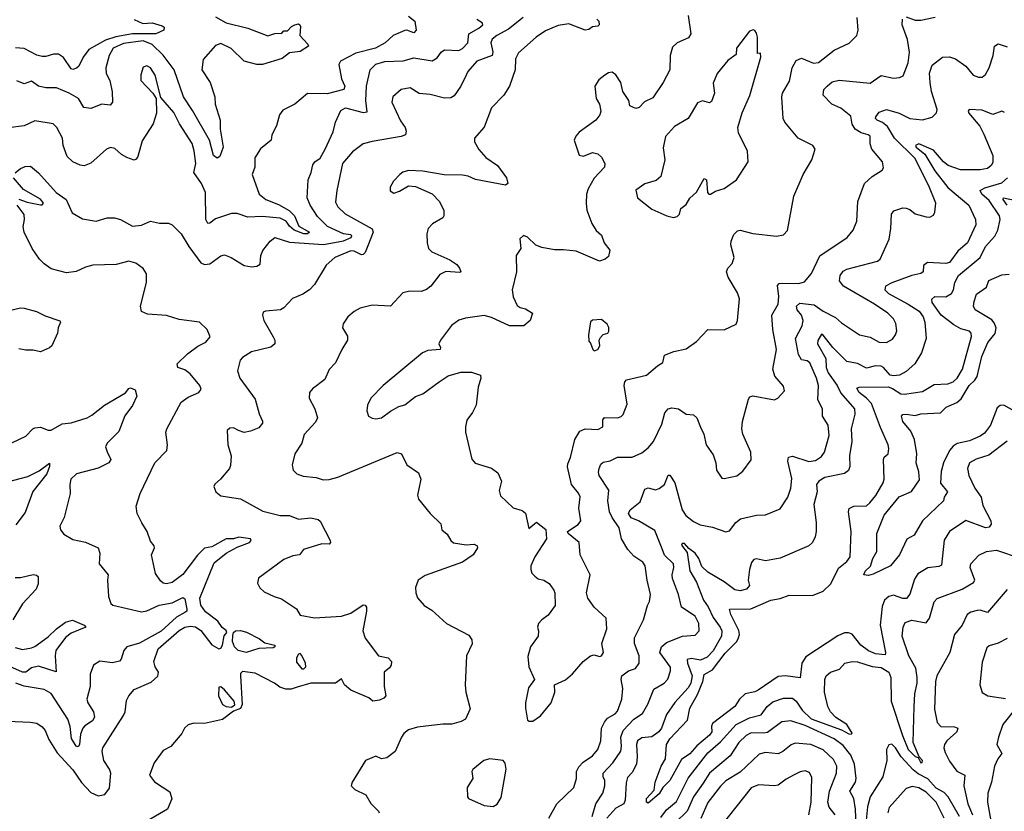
# Model space of a CAD drawing. Extents: x 1954678 to 2060275, y 904822 to 1016299.
# Tile 283 of 467: x 1997290 to 2002748, y 972294 to 976683. Entities that reach past the tile are written whole.
import ezdxf

# ---------------------------------------------------------------- set-up
doc = ezdxf.new("R2010")
doc.units = 0

msp = doc.modelspace()

# ---------------------------------------------------------------- linework, layer by layer
at = {"layer": '0CON20XD'}
for points in [[(1999445, 976703), (1999479.9, 976675), (1999488.1, 976625), (1999475, 976610), (1999435.8, 976625), (1999425, 976623.1), (1999360.9, 976595), (1999315.9, 976554.1), (1999262.5, 976525), (1999153.6, 976496.4), (1999068.1, 976451.9), (1999058.5, 976435), (1999073.8, 976355), (1999091.9, 976315), (1999086.2, 976295), (1998995, 976272.2), (1998885, 976272.7), (1998815, 976214), (1998749.5, 976180.5), (1998730, 976155), (1998714, 976095), (1998688.6, 976045), (1998684.2, 976015), (1998625, 975965.8), (1998593.9, 975916.1), (1998594.6, 975865.4), (1998578.5, 975825), (1998617.9, 975715), (1998655, 975685.9), (1998725, 975658.4), (1998784, 975624), (1998813.5, 975595), (1998837.9, 975537.9), (1998895.9, 975505), (1998885, 975496.2), (1998865, 975495.8), (1998811.2, 975515), (1998785, 975538.3), (1998766.5, 975566.5), (1998735, 975582.6), (1998635, 975591.5), (1998555, 975587), (1998495, 975608.3), (1998465, 975608.4), (1998375, 975578.4), (1998345, 975554.3), (1998333, 975553), (1998322.3, 975575), (1998319.7, 975725), (1998298.5, 975775), (1998255.9, 975835), (1998266, 975886), (1998258.1, 975955), (1998245.5, 975995.5), (1998175.5, 976105), (1998145, 976168.1), (1998071.7, 976251.7), (1998041.8, 976375), (1998015, 976415.8), (1997995, 976426.7), (1997975, 976420), (1997962.3, 976377.7), (1997961.2, 976345), (1998028.8, 976275), (1998047.5, 976245), (1998048.1, 976165), (1998029.4, 976105), (1997968.7, 976011.3), (1997945.7, 975924.3), (1997935, 975910), (1997925, 975903.3), (1997885, 975918), (1997854.5, 975934.5), (1997818.3, 975968.3), (1997793.6, 975973.6), (1997771.2, 975965), (1997685, 975888.1), (1997648.3, 975871.7), (1997625, 975875.7), (1997585, 975894.4), (1997553.4, 975923.4), (1997532.1, 975985), (1997528.2, 976025), (1997495.4, 976085.4), (1997475, 976105.6), (1997375, 976121.1), (1997315, 976094.5), (1997227.3, 976082.7)], [(1998375, 976697.7), (1998435, 976664.8), (1998555.4, 976635.4), (1998665, 976592.9), (1998704.5, 976605.5), (1998742.5, 976607.5), (1998755, 976620), (1998775, 976620), (1998796.7, 976645), (1998815, 976654), (1998835, 976660), (1998842.5, 976655), (1998847.5, 976645), (1998842.5, 976595), (1998887.4, 976547.4), (1998892, 976535), (1998844.4, 976505.6), (1998785, 976498.6), (1998745, 976467.8), (1998636.7, 976435), (1998605, 976434.8), (1998535, 976451.9), (1998462.2, 976522.2), (1998405, 976550.4), (1998375, 976540.4), (1998307.9, 976462.1), (1998300.4, 976405), (1998345.4, 976335), (1998371.8, 976255), (1998374.7, 976214.7), (1998401.5, 976125), (1998401.8, 976075), (1998418.2, 975975), (1998400, 975925), (1998385, 975915.6), (1998365, 975928.9), (1998341.6, 976015), (1998248.8, 976178.8), (1998198.3, 976255), (1998146.3, 976405), (1998085, 976485.2), (1998025, 976545.5), (1997975, 976564.6), (1997865, 976550.2), (1997809.2, 976525), (1997786.3, 976485), (1997766.8, 976415), (1997769.1, 976385), (1997789.6, 976345), (1997803.1, 976283.1), (1997804.4, 976225), (1997791.3, 976208.7), (1997745, 976214.6), (1997685, 976190), (1997645.7, 976195.7), (1997616.8, 976245), (1997565, 976275.3), (1997495, 976304.6), (1997435, 976304.1), (1997395, 976314.6), (1997355, 976342.5), (1997315, 976326.9), (1997275, 976343.6)], [(2000080.4, 976695), (2000000.3, 976629.7), (1999934.5, 976595), (1999909.2, 976575), (1999901.1, 976555), (1999913.2, 976505), (1999909.2, 976485), (1999825, 976451.8), (1999774.6, 976395), (1999765, 976376), (1999736.1, 976313.9), (1999699.5, 976260.5), (1999680.6, 976249.4), (1999645, 976248.2), (1999565, 976267.1), (1999505, 976272.9), (1999455, 976304.3), (1999405, 976295.8), (1999359.5, 976255), (1999353.8, 976225), (1999401.7, 976121.7), (1999427.8, 976085), (1999433.1, 976065), (1999428.8, 976045), (1999405.5, 976034.5), (1999245, 976008.2), (1999195, 975994.4), (1999135, 975949.5), (1999080, 975885), (1999047.8, 975735), (1999041.1, 975671.1), (1999053.5, 975645), (1999095, 975605.4), (1999245, 975523.1), (1999249, 975505), (1999220.2, 975429.8), (1999205, 975391.5), (1999195, 975381.2), (1999185, 975379.6), (1999145, 975400), (1999125, 975401.2), (1999036.5, 975365), (1998988.9, 975321.1), (1998925, 975213.8), (1998896, 975185), (1998859.1, 975160.9), (1998802.4, 975137.6), (1998753.8, 975085), (1998736.7, 975075), (1998652.5, 975067.5), (1998639.3, 975060.7), (1998636, 975045), (1998644.3, 975015), (1998695.6, 974925), (1998704.2, 974905), (1998704, 974885), (1998682.5, 974867.5), (1998575, 974841.5), (1998525, 974809.5), (1998512.5, 974795), (1998497.5, 974735), (1998511.4, 974695), (1998595, 974578.8), (1998617.9, 974497.9), (1998636.8, 974456.8), (1998635.8, 974445), (1998615, 974420), (1998568.8, 974401.2), (1998535, 974394.2), (1998504, 974405), (1998475, 974419.2), (1998455, 974417.5), (1998440, 974405), (1998443.3, 974325), (1998463.1, 974265), (1998459.3, 974210.7), (1998454, 974195), (1998403.9, 974136.1), (1998371.7, 974108.3), (1998366.7, 974095), (1998376.7, 974065), (1998405, 974043.3), (1998515, 974025.8), (1998638, 973958), (1998735, 973934.5), (1998785, 973934.5), (1998835, 973912.7), (1998905, 973921.8), (1998945, 973910.8), (1998955, 973902.5), (1999011.4, 973795), (1999012.5, 973785), (1999005, 973775.6), (1998965, 973776.7), (1998863.3, 973745), (1998841.2, 973715), (1998805, 973709.5), (1998755, 973690), (1998613.6, 973586.4), (1998608.3, 973558.3), (1998622.3, 973532.3), (1998645, 973511.2), (1998700, 973485), (1998741.2, 973471.2), (1998825, 973417.1), (1998845, 973381.9), (1998925, 973366.4), (1999075, 973375.5), (1999126.7, 973393.3), (1999195, 973438), (1999205, 973436.7), (1999212, 973425), (1999212.7, 973402.7), (1999193.3, 973295), (1999205, 973253.3), (1999280, 973155), (1999332.5, 973145), (1999351.2, 973125), (1999350, 973105), (1999340.5, 973089.5), (1999310, 973065), (1999311.5, 972985), (1999319.2, 972935), (1999309.1, 972920.9), (1999285, 972909.2), (1999247.5, 972905), (1999225, 972922.9), (1999125, 972965.4), (1999090, 972995), (1999075, 973027.5), (1999040, 973005), (1998905, 973004.5), (1998828.5, 972981.5), (1998795, 972970.9), (1998765, 972971.8), (1998732.8, 972982.8), (1998702, 973005), (1998595, 973060), (1998525, 973068.9), (1998515, 973057.5), (1998513.5, 973045), (1998524.2, 972885.8), (1998515, 972863.8), (1998475, 972850), (1998415, 972803.3), (1998315, 972780.8), (1998255, 972782.5), (1998225, 972773.8), (1998203.3, 972755), (1998188.8, 972725), (1998127.6, 972652.4), (1998085, 972631.2), (1998035, 972562.5), (1998010, 972495), (1998037, 972457), (1998122.7, 972402.7), (1998133.6, 972363.6), (1998110, 972305), (1997945, 972209.6)], [(2000996, 976705), (2001011.5, 976605), (2000997.1, 976582.9), (2000935, 976554.1), (2000909.6, 976530.4), (2000896.7, 976485), (2000893.8, 976405), (2000857.1, 976335), (2000799.8, 976250.2), (2000753.3, 976226.7), (2000725, 976196.2), (2000705, 976190), (2000672.5, 976205), (2000667.5, 976235), (2000634.2, 976284.2), (2000622.5, 976335), (2000595, 976376.7), (2000575, 976391.2), (2000555, 976388), (2000533.3, 976375), (2000500.5, 976349.5), (2000478.8, 976315), (2000486.2, 976245), (2000504, 976214), (2000512, 976175), (2000506.2, 976155), (2000483.3, 976125), (2000391.2, 976058.8), (2000372.3, 976037.7), (2000363.8, 976015), (2000392.3, 975932.3), (2000415, 975926.2), (2000465, 975946.2), (2000495, 975938.8), (2000515, 975920), (2000534, 975885), (2000531.2, 975865), (2000475, 975804), (2000440.6, 975745), (2000431.9, 975715), (2000430, 975665), (2000435, 975627.5), (2000462, 975552), (2000485, 975513.8), (2000515, 975488), (2000529.4, 975445), (2000561.2, 975405), (2000555, 975370), (2000535.9, 975354.1), (2000505, 975344.4), (2000375, 975398.8), (2000305, 975407.5), (2000255, 975406.5), (2000185, 975420), (2000151.7, 975431.7), (2000105, 975476.7), (2000083, 975487), (2000063, 975467), (2000067.5, 975415), (2000043.3, 975375), (2000044.1, 975284.1), (2000020.8, 975185), (2000025, 975146.7), (2000047.5, 975097.5), (2000065, 975086.7), (2000095, 975080), (2000132.5, 975055), (2000120, 975015), (2000085, 974986.2), (2000005, 974985.8), (1999905, 975031.8), (1999865, 975041.8), (1999761.7, 975028.3), (1999725, 975017.1), (1999683.4, 974986.6), (1999622, 974905), (1999613.8, 974885), (1999623.8, 974865), (1999621.2, 974855), (1999552, 974848), (1999523.4, 974836.6), (1999304.2, 974655), (1999237.5, 974585), (1999217.5, 974545), (1999214.2, 974514.2), (1999223.8, 974485), (1999243.4, 974473.4), (1999265, 974470), (1999296.7, 974475), (1999345, 974512.5), (1999392.1, 974537.9), (1999425, 974548), (1999485, 974594.2), (1999525, 974607.5), (1999616, 974675), (1999665, 974707.5), (1999735, 974728.6), (1999795, 974728.1), (1999845, 974712.5), (1999847.1, 974695), (1999832.5, 974645), (1999820, 974545), (1999800.8, 974505), (1999768.3, 974461.7), (1999760.6, 974425), (1999761.4, 974395), (1999796.8, 974246.8), (1999815, 974224.2), (1999905, 974195.6), (1999940.6, 974170.6), (1999960.8, 974125), (1999948.3, 974071.7), (1999955, 974042.5), (2000025, 973976.2), (2000075, 973961.2), (2000095, 973946.7), (2000111.7, 973861.7), (2000155, 973897.5), (2000206.1, 973856.1), (2000210, 973805), (2000146.7, 973705), (2000124.3, 973655.7), (2000124.1, 973634.1), (2000130, 973615), (2000145, 973596.7), (2000165, 973583.3), (2000195.9, 973575.9), (2000226.1, 973556.1), (2000250.7, 973520.7), (2000256.7, 973505), (2000258.8, 973435), (2000219.5, 973380.5), (2000184.1, 973355.9), (2000166.2, 973335), (2000160, 973315), (2000166.4, 973293.6), (2000163.8, 973265), (2000122.5, 973205), (2000107.6, 973152.4), (2000112.9, 973095), (2000143.3, 973025), (2000111.2, 972978.8), (2000094.2, 972895), (2000094, 972865), (2000105, 972800), (2000113.9, 972793.9), (2000135, 972793.8)], [(2000135, 972793.8), (2000177, 972823), (2000236.2, 972895), (2000255.9, 972954.1), (2000254, 972996), (2000315, 973022), (2000354.3, 973055.7), (2000413.8, 973125), (2000455, 973156.2), (2000475, 973162), (2000505, 973152.9), (2000515, 973156.2), (2000527.1, 973175), (2000517.5, 973225), (2000544.4, 973305), (2000540.8, 973365), (2000475, 973426.2), (2000439.2, 973475), (2000432.9, 973505), (2000451.9, 973605), (2000396.9, 973715), (2000391.1, 973785), (2000330, 973835), (2000326.7, 973845), (2000386.4, 973883.6), (2000401.4, 973905), (2000390.6, 973975), (2000396.9, 974036.9), (2000388.1, 974058.1), (2000350, 974105), (2000327, 974203), (2000329.1, 974220.9), (2000343.3, 974255), (2000367.9, 974355), (2000395, 974401.4), (2000425, 974414.3), (2000495, 974410), (2000523.3, 974425), (2000522.5, 974465), (2000531.9, 974478.1), (2000605, 974475.7), (2000625, 974482.5), (2000635, 974493.8), (2000658.3, 974551.7), (2000641.9, 974655), (2000644.4, 974675), (2000653.6, 974686.4), (2000765, 974711.2), (2000825, 974764), (2000855, 974782.5), (2000865, 974822.5), (2000917.3, 974842.7), (2000985, 974858), (2001041.3, 974898.7), (2001105, 974965.7), (2001195, 974962.5), (2001261.2, 974995), (2001268.6, 975015), (2001280.6, 975135), (2001269.2, 975169.2), (2001217.8, 975255), (2001208.6, 975285), (2001216, 975305), (2001239.7, 975330.3), (2001250, 975365), (2001233.1, 975435), (2001234.3, 975455), (2001249.1, 975490.9), (2001268.8, 975511.2), (2001285, 975516), (2001355, 975497.1), (2001485, 975482.5), (2001525, 975490.8), (2001546.9, 975513.1), (2001580.8, 975705), (2001632.5, 975825), (2001680.8, 975905), (2001700, 975965), (2001687.5, 975985), (2001605, 976026.2), (2001532.5, 976115), (2001522.9, 976135), (2001514.5, 976255), (2001519.5, 976275), (2001557.8, 976342.2), (2001572.7, 976415), (2001595, 976455.7), (2001625, 976468.9), (2001691.4, 976441.4), (2001717.5, 976445), (2001805, 976514.5), (2001888, 976552), (2001930, 976595), (2001938.1, 976625), (2001932.5, 976695)], [(2002205, 976698.9), (2002255, 976680), (2002285, 976679.1), (2002365, 976696.7)], [(1997265, 975834.5), (1997295, 975857.9), (1997320.9, 975869.1), (1997350, 975870), (1997395, 975833.5), (1997492, 975725), (1997547.5, 975685), (1997581, 975611), (1997638.7, 975578.7), (1997715, 975565.5), (1997775, 975583.8), (1997816.1, 975583.9), (1997848.8, 975575), (1997915, 975537.1), (1997965, 975542.9), (1998015, 975565.7), (1998065, 975554.2), (1998115, 975554.2), (1998135, 975546), (1998185.8, 975495), (1998227.8, 975425), (1998295, 975335.5), (1998315, 975325.4), (1998345, 975328.8), (1998405, 975372.9), (1998425, 975378.1), (1998462, 975365), (1998535, 975320.3), (1998575, 975312), (1998605, 975315.6), (1998623.1, 975326.9), (1998627.5, 975375), (1998637.5, 975402.5), (1998678.6, 975455), (1998705, 975475.6), (1998785, 975450), (1998973.5, 975436.5), (1999085, 975456.5), (1999127.1, 975475), (1999131.4, 975485), (1999125, 975490), (1999085.7, 975495), (1998996.5, 975536.5), (1998940.8, 975590.8), (1998900.6, 975655), (1998883.9, 975695), (1998888.5, 975795), (1998905.6, 975835), (1998915, 975877.5), (1998926.7, 975895), (1998955, 975915.8), (1998984.4, 975965), (1999028.3, 976061.7), (1999041.1, 976115), (1999071.3, 976178.7), (1999096.9, 976193.1), (1999195, 976168.2), (1999217.3, 976172.7), (1999208.6, 976235), (1999213.6, 976315), (1999233.8, 976405), (1999265, 976435.7), (1999315, 976450.2), (1999415.8, 976454.3), (1999475, 976471.1), (1999576.2, 976455), (1999605, 976471.9), (1999626.5, 976503.5), (1999644.5, 976515.5), (1999725, 976512.5), (1999745, 976522.3), (1999774.7, 976555), (1999780, 976605), (1999834.5, 976635), (1999857.1, 976655), (1999854.2, 976665), (1999823.9, 976683.9)], [(1997925, 976683.2), (1997972.2, 976662.2), (1998025.3, 976665.3), (1998079.2, 976649.2), (1998091.7, 976641.7), (1998090, 976625), (1998045.4, 976604.6), (1997915.5, 976604.5), (1997822.8, 976587.2), (1997765, 976569.3), (1997672.7, 976517.3), (1997641.9, 976475), (1997617.5, 976425), (1997605, 976413.8), (1997585, 976406.2), (1997575, 976410), (1997532.7, 976472.7), (1997505, 976492.3), (1997477.9, 976492.1), (1997435, 976477.7), (1997415, 976477.7), (1997385, 976486.1), (1997315, 976522.7), (1997267.2, 976527.2)], [(2000490, 976685), (2000500, 976675), (2000502.5, 976655), (2000495, 976647.5), (2000465, 976642.5), (2000445, 976627.5), (2000425, 976623.8), (2000335, 976660.4), (2000275, 976650), (2000205, 976620), (2000153.4, 976586.6), (2000055, 976498.1), (2000038.9, 976465), (2000036.2, 976403.8), (2000006, 976315), (1999974.2, 976265), (1999905.9, 976194.1), (1999865, 976087.5), (1999811.2, 976025), (1999810.8, 976005), (1999835, 975962.5), (1999875, 975918.6), (1999938, 975875), (1999988, 975805), (1999996.7, 975775), (1999984, 975766), (1999816.3, 975796.3), (1999776.2, 975815), (1999745, 975820.4), (1999642.4, 975822.4), (1999525, 975842.9), (1999445.8, 975845.8), (1999415, 975838), (1999396.7, 975825), (1999362.7, 975787.3), (1999343.3, 975755), (1999343, 975733), (1999365, 975721.2), (1999395, 975731.2), (1999445, 975761.2), (1999485, 975758), (1999577.3, 975717.3), (1999618, 975675), (1999640.8, 975625), (1999640.8, 975595), (1999635, 975584), (1999579.3, 975550.7), (1999554.6, 975525.4), (1999546.7, 975495), (1999549.5, 975445), (1999555.6, 975415), (1999574.2, 975395), (1999675, 975352), (1999713.3, 975325), (1999728.8, 975305), (1999736.2, 975285), (1999729.2, 975280.8), (1999653.3, 975286.7), (1999619.8, 975270.2), (1999569.4, 975205), (1999545, 975187.5), (1999515, 975175.5), (1999452.4, 975177.6), (1999415, 975169.2), (1999345, 975094.2), (1999245, 975100.6), (1999176.8, 975083.2), (1999143.8, 975065), (1999110, 975035), (1999083.4, 974996.6), (1999079.2, 974975), (1999107.3, 974927.3), (1999108, 974905), (1999075.8, 974855), (1999040.2, 974779.8), (1999005.8, 974744.2), (1998981.7, 974688.3), (1998913.6, 974636.4), (1998896, 974615), (1998894.2, 974585), (1998925.5, 974525.5), (1998940.6, 974475), (1998929.2, 974450.8), (1998867, 974383), (1998855, 974334), (1998815.7, 974275), (1998800.8, 974215), (1998806, 974185), (1998825.7, 974165.7), (1998862.1, 974152.1), (1998934.4, 974144.4), (1998972.5, 974132.5), (1999005, 974133.8), (1999054, 974146), (1999383.2, 974283.2), (1999406, 974275), (1999435.6, 974215.6), (1999500.9, 974170.9), (1999513.5, 974135), (1999496.1, 974046.1), (1999501.4, 974025), (1999566.2, 973945), (1999625, 973887.5), (1999630, 973855), (1999660.3, 973830.3), (1999680, 973795), (1999695, 973782), (1999765, 973770.6), (1999810, 973775), (1999825.7, 973765.7), (1999828.8, 973755), (1999804, 973715), (1999745, 973674.3), (1999538.3, 973601.7), (1999500, 973575), (1999483.8, 973535), (1999486.2, 973505), (1999495, 973477.5), (1999532.5, 973435), (1999575, 973408.8), (1999655.5, 973335.5), (1999779.8, 973269.8), (1999797.5, 973245), (1999798.3, 973221.7), (1999767.5, 973155), (1999759.2, 972995), (1999762.5, 972955), (1999788.1, 972861.9), (1999762, 972805), (1999738, 972792), (1999685, 972777.5), (1999635, 972776.9), (1999495, 972759.6), (1999446.2, 972745), (1999420, 972725), (1999406.7, 972705), (1999371.2, 972625), (1999325, 972590), (1999295.8, 972584.2), (1999265, 972600), (1999206.7, 972575), (1999133.9, 972456.1), (1999127.5, 972435), (1999147.5, 972415), (1999209.2, 972385), (1999237, 972337), (1999278.8, 972295), (1999283.8, 972285)], [(2000224.1, 972255.9), (2000268.5, 972335), (2000361.8, 972425), (2000376.5, 972475), (2000376.9, 972515), (2000389.8, 972540.2), (2000413.8, 972566.2), (2000465, 972601.9), (2000495, 972635.8), (2000510.9, 972685), (2000515.9, 972754.1), (2000531.7, 972788.3), (2000549.6, 972810.4), (2000591.4, 972835), (2000605, 972850), (2000627.8, 972915), (2000634.3, 972975), (2000624.3, 973025), (2000627.8, 973045), (2000665, 973072.9), (2000703.8, 973086.2), (2000724.4, 973115), (2000723.6, 973155), (2000698.8, 973225), (2000697.9, 973255), (2000747.8, 973355), (2000769.5, 973435), (2000782.4, 973457.6), (2000787.7, 973495), (2000768.2, 973575), (2000757.1, 973655), (2000743.8, 973675), (2000695, 973708.9), (2000661.1, 973745), (2000626.4, 973805), (2000612.9, 973865), (2000573.7, 973923.7), (2000560.4, 973955), (2000551.1, 974015), (2000555.5, 974075), (2000503.2, 974155), (2000498.2, 974175), (2000502.7, 974195), (2000511.7, 974218.3), (2000525, 974230), (2000563, 974237), (2000605, 974257.1), (2000685, 974258.2), (2000738.5, 974281.5), (2000775, 974308.2), (2000803.4, 974345), (2000849.5, 974440.5), (2000866.1, 974503.9), (2000885, 974525.6), (2000905, 974530), (2000942.5, 974525), (2000985, 974496), (2001025, 974492.5), (2001044, 974475), (2001064.5, 974424.5), (2001081.9, 974385), (2001095, 974326.2), (2001135, 974270), (2001150, 974225), (2001153.8, 974185), (2001181.7, 974141.7), (2001195, 974138.8), (2001265, 974154.2), (2001299.7, 974180.3), (2001345, 974242.5), (2001343.3, 974285), (2001298.6, 974385), (2001293.1, 974415), (2001297.8, 974455), (2001330.9, 974579.1), (2001338.6, 974591.4), (2001355, 974597.5), (2001475, 974575.8), (2001493.8, 974585), (2001530.8, 974625), (2001525, 974650), (2001476, 974706), (2001464.6, 974744.6), (2001485.4, 974855), (2001465.5, 974965), (2001458.9, 975045), (2001494.3, 975105.7), (2001498.5, 975148.5), (2001491.1, 975208.9), (2001500.4, 975219.6), (2001517.2, 975222.8), (2001609.4, 975220.6), (2001641.4, 975228.6), (2001679.5, 975275), (2001726.6, 975373.4), (2001878, 975475), (2001910, 975515), (2001930.6, 975565), (2001936.5, 975675), (2001972.5, 975775), (2002016.4, 975813.6), (2002072, 975848), (2002079.2, 975860.8), (2002072.9, 975895), (2002013.3, 975965), (2002004.4, 975995), (2002005, 976036), (2001993.3, 976045), (2001954.8, 976054.8), (2001922.2, 976075), (2001905, 976103.8), (2001896.9, 976146.9), (2001841.7, 976191.7), (2001792.9, 976215), (2001744.5, 976264.5), (2001747.8, 976295), (2001765.6, 976315), (2001795, 976338), (2001833.5, 976346.5), (2002005, 976330), (2002065, 976373.5), (2002135, 976358.5), (2002167.6, 976362.4), (2002188.2, 976371.8), (2002216.1, 976443.9), (2002223.1, 976503.1), (2002212.1, 976572.1), (2002182.7, 976655), (2002183.8, 976686.2)], [(2000915, 975586), (2000935, 975591.2), (2000948, 975605), (2000955, 975636.7), (2000985, 975658), (2001005, 975694), (2001042.8, 975727.2), (2001085, 975802.5), (2001097.5, 975795), (2001102.5, 975725), (2001110, 975715), (2001120, 975715), (2001148.3, 975731.7), (2001195, 975746), (2001262.9, 975795), (2001327.8, 975895), (2001324.5, 975954.5), (2001275.6, 976055), (2001270.6, 976085), (2001294.6, 976165.4), (2001338.1, 976261.9), (2001399.2, 976475), (2001396.7, 976496.7), (2001380, 976495), (2001380.8, 976585), (2001375, 976607.5), (2001365, 976623.3), (2001356.1, 976626.1), (2001335, 976618.8), (2001262.9, 976525), (2001261.1, 976488.9), (2001215, 976456.9), (2001156, 976385), (2001135, 976330), (2001142.5, 976275), (2001125, 976230), (2001115, 976222.5), (2001075, 976232.1), (2001048.1, 976221.9), (2000995, 976134.4), (2000919.5, 976090.5), (2000869.5, 976035), (2000857.3, 975972.7), (2000866.5, 975905), (2000845, 975813.8), (2000818.2, 975791.8), (2000755, 975773.1), (2000705, 975737.5), (2000715.7, 975695.7), (2000795, 975632), (2000877.5, 975595), (2000915, 975586)], [(2000464.2, 972265.8), (2000483.6, 972335), (2000523.2, 972395), (2000534.8, 972435.2), (2000533.8, 972465), (2000524.8, 972485), (2000524.5, 972505.5), (2000578.1, 972561.9), (2000622.2, 972627.8), (2000627.1, 972655), (2000622.3, 972705), (2000635, 972742.3), (2000695, 972804.7), (2000743.6, 972836.4), (2000772.2, 972887.8), (2000805, 972971.8), (2000862.5, 973005), (2000883.9, 973026.1), (2000897.9, 973072.1), (2000897.1, 973092.9), (2000839.6, 973175), (2000848.5, 973205), (2000875, 973229.4), (2000965, 973265.3), (2001035, 973270.6), (2001056.4, 973295), (2001054.6, 973335), (2001035.4, 973375), (2000958, 973425), (2000941.5, 973495), (2000909.1, 973585), (2000907.3, 973605), (2000916.8, 973645), (2000913.8, 973665), (2000865, 973713.2), (2000851.2, 973748.8), (2000811.4, 973851.4), (2000720, 973905), (2000680.1, 973920.1), (2000665.4, 973945), (2000674.4, 973965), (2000730.4, 974009.6), (2000755, 974079.2), (2000773.3, 974086.7), (2000815, 974076.9), (2000835, 974083.1), (2000865, 974105.8), (2000885, 974158.1), (2000895, 974158.1), (2000922.2, 974115), (2000963.2, 973965), (2000983.3, 973933.3), (2001025, 973900.4), (2001062.3, 973882.3), (2001130, 973870), (2001205, 973842.5), (2001225, 973848), (2001260.8, 973895), (2001286.2, 973915), (2001375, 973936.5), (2001425, 973937.1), (2001505, 973970), (2001548.8, 974035), (2001564.7, 974085.3), (2001571.2, 974138.8), (2001548.9, 974235), (2001552.4, 974257.6), (2001575, 974262.2), (2001665, 974233.8), (2001700.9, 974239.1), (2001735, 974261.5), (2001752.4, 974285), (2001777.4, 974377.4), (2001771.2, 974435), (2001740, 974485), (2001741.2, 974525), (2001715.3, 974575.3), (2001717.7, 974655), (2001707.5, 974695), (2001670.5, 974780.5), (2001655, 974791.8), (2001625, 974797.1), (2001607.1, 974827.1), (2001590.3, 974915), (2001627.6, 974985), (2001632.6, 975015), (2001623.7, 975045), (2001599.3, 975075), (2001596.2, 975095), (2001615, 975110.7), (2001695, 975101.8), (2001745, 975066.2), (2001811.8, 975031.8), (2001845, 975002.5), (2001946.2, 974936.2), (2002005, 974922.2), (2002054.1, 974894.1), (2002095, 974893.8), (2002127.7, 974912.3), (2002145.6, 974935), (2002152.4, 974957.6), (2002147.4, 974997.4), (2002134.4, 975025), (2002102.9, 975055), (2002029.5, 975105), (2001856.5, 975205), (2001835.4, 975235), (2001839.2, 975265), (2001855, 975288.5), (2001875, 975299.6), (2002045, 975343.9), (2002060, 975355), (2002110.7, 975465), (2002120.2, 975525), (2002122.3, 975605), (2002136.5, 975623.5), (2002185, 975639.2), (2002205, 975638.5), (2002225, 975630.9), (2002255, 975606.7), (2002315, 975589.4), (2002335, 975587.5), (2002355, 975598), (2002363.1, 975615), (2002368.6, 975665), (2002329.2, 975760.8), (2002251.5, 975915), (2002140.2, 976025), (2002100.7, 976090.7), (2002073, 976113), (2002043.1, 976125), (2002034.8, 976134.8), (2002037.1, 976145), (2002055, 976170.6), (2002095, 976184.2), (2002165, 976164.8), (2002225.4, 976134.6), (2002295, 976126.9), (2002348.6, 976141.4), (2002372.9, 976167.1), (2002377.1, 976185), (2002345.2, 976285.2), (2002337.8, 976335), (2002334.1, 976385.9), (2002348.9, 976431.1), (2002405.5, 976474.5), (2002445, 976477.5), (2002477.5, 976465), (2002535, 976424.4), (2002576.2, 976375), (2002605, 976363.1), (2002625, 976364.4), (2002645, 976378), (2002665, 976416.2), (2002687.5, 976485), (2002694.4, 976535), (2002715, 976549.2), (2002765, 976532)], [(2002748.7, 976168.7), (2002735, 976176.4), (2002685, 976157.3), (2002625, 976180.4), (2002553.3, 976185), (2002547.5, 976175), (2002551.8, 976165), (2002611.9, 976091.9), (2002635, 976048.5), (2002685, 975929.2), (2002685, 975890.8), (2002676, 975874), (2002655, 975858.2), (2002615, 975851.1), (2002505, 975851), (2002436.8, 975875), (2002411.2, 975895), (2002355, 975959.7), (2002275, 975995.3), (2002255.6, 975985), (2002260, 975975), (2002307.4, 975937.4), (2002362.7, 975845), (2002435, 975752.7), (2002552.5, 975655), (2002587.8, 975575), (2002590, 975545), (2002545, 975445.7), (2002490.3, 975399.7), (2002445, 975336.7), (2002425, 975330.5), (2002322.6, 975337.4), (2002300.5, 975319.5), (2002298.6, 975285), (2002285.8, 975275), (2002235, 975264.6), (2002125, 975223.8), (2002090, 975205), (2002085.6, 975185), (2002106.4, 975165), (2002216.1, 975106.1), (2002275.8, 975065.8), (2002298.2, 975035), (2002308.1, 975005), (2002315.5, 974915), (2002289.2, 974835), (2002252.4, 974775), (2002205, 974732.5), (2002167.7, 974712.3), (2002135, 974707.7), (2002115, 974712.6), (2002078.5, 974755), (2002065, 974761.8), (2002035, 974763.4), (2001985, 974750), (2001935, 974777.3), (2001875, 974788), (2001797.3, 974865), (2001745, 974932.9), (2001735, 974939.2), (2001715, 974904.2), (2001712.4, 974885), (2001759.1, 974805), (2001761.3, 974755), (2001771.2, 974725), (2001821.2, 974655), (2001842.5, 974612.5), (2001918.1, 974525), (2001920, 974495), (2001899.2, 974415), (2001903.8, 974345), (2001890, 974265), (2001892.2, 974205), (2001885, 974184.2), (2001862.6, 974167.4), (2001752.9, 974145), (2001719.5, 974125), (2001706.5, 974105), (2001710.7, 974065), (2001692.5, 973995), (2001705.4, 973895.4), (2001705.4, 973844.6), (2001700, 973815), (2001685.4, 973784.6), (2001664.5, 973765.5), (2001505, 973697.1), (2001425, 973683.3), (2001375, 973694.4), (2001359.3, 973690.7), (2001346.9, 973673.1), (2001335.4, 973635), (2001329.1, 973575), (2001336.5, 973545), (2001320, 973525), (2001285, 973515.6), (2001255, 973520.9), (2001196.3, 973566.3), (2001105, 973619.6), (2001071.4, 973651.4), (2001054.7, 973695), (2001035, 973724.5), (2001000.3, 973750.3), (2000975, 973778.5), (2000962.2, 973777.8), (2000959.7, 973769.7), (2000989.5, 973729.5), (2001005, 973626.5), (2001041.6, 973565), (2001081, 973465), (2001106.9, 973426.9), (2001135, 973368.7), (2001173.7, 973315), (2001181.6, 973295), (2001180, 973265), (2001135, 973184.1), (2001101.8, 973148.2), (2001065, 973132.6), (2001015, 973141.8), (2000990.9, 973135), (2000992.4, 973115), (2001018.9, 973045), (2001011.1, 973005), (2000995, 972979.1), (2000922.1, 972897.9), (2000875, 972831.1), (2000847.3, 972755), (2000834.1, 972735), (2000795, 972706.8), (2000739.6, 972700.4), (2000714.6, 972685), (2000709, 972665), (2000713.9, 972596.1), (2000709.2, 972555), (2000685, 972509.4), (2000658.8, 972481.2), (2000652.3, 972452.3), (2000647, 972355), (2000639.7, 972335), (2000595, 972310.7), (2000545, 972255.9)], [(1997285, 975688.5), (1997331.7, 975671.7), (1997405, 975657.1), (1997415, 975656.2), (1997422, 975665), (1997405, 975686.9), (1997311.9, 975741.9), (1997256.6, 975805)], [(2002765, 974345.8), (2002661.9, 974268.1), (2002592.9, 974247.1), (2002555.8, 974225), (2002544.2, 974195), (2002551.1, 974155), (2002585.5, 974085), (2002620.4, 974035), (2002629.2, 973989.2), (2002674.4, 973905), (2002675.7, 973885), (2002665, 973869.2), (2002645, 973865.5), (2002535, 973905.3), (2002444.2, 973845.8), (2002415, 973796.7), (2002399.3, 973659.3), (2002385, 973650.4), (2002325, 973643.1), (2002269.5, 973610.5), (2002250, 973580), (2002225, 973498.6), (2002205.8, 973474.2), (2002185, 973474.1), (2002135, 973491.8), (2002108, 973485), (2002084.4, 973465), (2002070.7, 973429.3), (2002061.1, 973325), (2002090.6, 973175), (2002088.3, 973161.7), (2002035, 973166.8), (2001995, 973182.7), (2001953.5, 973215), (2001905, 973275.4), (2001885, 973283.9), (2001863.4, 973283.4), (2001825, 973266.7), (2001648.8, 973151.2), (2001626.4, 973115), (2001616.7, 973033.3), (2001535, 973045.4), (2001495, 973040.4), (2001384.7, 972965.3), (2001365, 972955.6), (2001312, 972945), (2001280.8, 972915), (2001254.2, 972875), (2001130, 972780), (2001124.7, 972765.3), (2001126.5, 972735), (2001115, 972716.5), (2001043.1, 972656.9), (2001005, 972613.4), (2000959, 972581), (2000895, 972464.4), (2000855, 972426.7), (2000835, 972390.8), (2000775, 972339.2), (2000764.5, 972345), (2000764.7, 972365.3), (2000808, 972412), (2000812.5, 972455), (2000846.4, 972543.6), (2000869.5, 972585), (2000875.2, 972665), (2000893.9, 972695), (2000991.3, 972798.7), (2001005.3, 972865), (2001048.3, 972941.7), (2001076.6, 973013.4), (2001085, 973052.3), (2001131.5, 973078.5), (2001200.2, 973169.8), (2001264.8, 973235), (2001274.4, 973255), (2001280, 973275), (2001277.1, 973297.1), (2001231.6, 973385), (2001225.5, 973414.5), (2001342.8, 973417.2), (2001455, 973465.4), (2001505, 973473.6), (2001555, 973492.9), (2001685, 973490), (2001745, 973514.5), (2001787.3, 973555), (2001828.3, 973641.7), (2001875, 973678.6), (2001894.5, 973705), (2001898.9, 973845), (2001884.5, 973955), (2001887.8, 973972.2), (2001915, 973986.2), (2001985, 973987.5), (2002003.6, 974005), (2002036.2, 974045), (2002077.3, 974115), (2002083.1, 974135), (2002078.5, 974245), (2002083.1, 974256.9), (2002104.5, 974275.5), (2002108.5, 974305), (2002105, 974326.2), (2002061.6, 974421.6), (2002011.4, 974555), (2001984.9, 974584.9), (2001944, 974615), (2001930.9, 974639.1), (2001944.6, 974645.4), (2002105, 974647.2), (2002128.7, 974638.7), (2002175, 974608.4), (2002195, 974607), (2002295, 974621.5), (2002359.2, 974660.8), (2002435, 974663.6), (2002465, 974675.5), (2002487.7, 974695), (2002517.1, 974745), (2002567.1, 974927.1), (2002565.3, 974945.3), (2002556, 974956), (2002508, 974968), (2002468.6, 974991.4), (2002398.6, 975045), (2002348.9, 975115), (2002346.4, 975133.6), (2002362.9, 975147.1), (2002425, 975146.7), (2002455, 975164), (2002465.8, 975185), (2002473.2, 975225), (2002494.8, 975265.2), (2002615.3, 975365), (2002645, 975425.5), (2002695, 975482.9), (2002712.7, 975515), (2002724.5, 975575), (2002721.8, 975595), (2002665, 975680.8), (2002623.8, 975715), (2002614, 975735), (2002639.5, 975750.5), (2002735, 975779.1), (2002766.1, 975805)], [(1997999.2, 975050.8), (1997966.2, 975065), (1997959.2, 975095), (1997993.9, 975226.1), (1997993.8, 975273.8), (1997975, 975304), (1997933.4, 975333.4), (1997895, 975344.3), (1997824.5, 975325.5), (1997695, 975321.1), (1997655, 975310.9), (1997602.7, 975287.3), (1997549.3, 975279.3), (1997465, 975302.2), (1997425, 975328.6), (1997400.8, 975355), (1997358.9, 975415), (1997314.4, 975505), (1997308.9, 975535), (1997316.7, 975575), (1997315, 975602.5), (1997275.6, 975655)], [(2002764.2, 975655), (2002742.1, 975685), (2002744, 975695), (2002805, 975682.5)], [(2002081.5, 973935), (2002165, 974037.3), (2002233.8, 974066.2), (2002277.8, 974132.2), (2002275.3, 974175.3), (2002259.5, 974225), (2002263.1, 974275), (2002251.2, 974355), (2002230.5, 974400.5), (2002185.4, 974455), (2002178.1, 974485), (2002185, 974492.9), (2002203.7, 974496.3), (2002255, 974489.2), (2002285, 974496.7), (2002395, 974502.9), (2002426.1, 974533.9), (2002485, 974560.2), (2002510, 974580), (2002553.6, 974655), (2002585.1, 974684.9), (2002597.1, 974705), (2002623.2, 974815), (2002656.8, 974893.2), (2002696.9, 974943.1), (2002703.7, 974975), (2002692.7, 975002.7), (2002678.9, 975018.9), (2002586.9, 975075), (2002577.1, 975095), (2002580.5, 975119.5), (2002595, 975161.2), (2002649.4, 975200.6), (2002662.4, 975237.6), (2002735, 975268.9), (2002775, 975272)], [(1997225, 975069.4), (1997294.1, 975085.9), (1997315, 975083.8), (1997384.1, 975064.1), (1997431.2, 975041.2), (1997513.3, 975013.3), (1997516.7, 975005), (1997504.2, 974975), (1997500, 974945), (1997468.8, 974875), (1997455, 974862.5), (1997405, 974841.2), (1997365, 974851.4), (1997325, 974850), (1997285, 974858.2)], [(1997225, 972794), (1997348.8, 972788.8), (1997385, 972782), (1997415, 972762), (1997432.1, 972742.1), (1997452.1, 972692.1), (1997497.6, 972617.6), (1997585, 972524.6), (1997633.2, 972453.2), (1997685, 972398.8), (1997725, 972380.5), (1997762.3, 972387.7), (1997787.8, 972422.2), (1997795.5, 972505), (1997788, 972528), (1997756.5, 972575), (1997748.2, 972625), (1997750.9, 972645), (1997866.2, 972825), (1997874.7, 972845.3), (1997882.4, 972907.6), (1997894.4, 972935), (1997925, 972969.5), (1998019.7, 973010.3), (1998056.1, 973043.9), (1998059.2, 973065), (1998041.9, 973095), (1998034.4, 973125), (1998058.5, 973195), (1998175, 973295.8), (1998205, 973315.3), (1998235, 973321.1), (1998265, 973316.7), (1998295, 973297.1), (1998355, 973216.4), (1998395, 973195.6), (1998405, 973198.9), (1998415, 973215.7), (1998424, 973266), (1998437.8, 973285), (1998435, 973297.2), (1998412.6, 973312.6), (1998388.5, 973348.5), (1998319.9, 973399.9), (1998295, 973436.5), (1998288.7, 973475), (1998369, 973671), (1998434.8, 973725.2), (1998495, 973757.5), (1998564, 973785), (1998573.8, 973795), (1998570, 973805), (1998505, 973813.6), (1998476, 973804), (1998435, 973805.4), (1998355, 973760), (1998315, 973752.2), (1998275, 973714.5), (1998195, 973606.6), (1998135, 973562.2), (1998104.6, 973554.6), (1998085, 973559.5), (1998070.8, 973570.8), (1998043, 973613), (1998021.1, 973715), (1998038, 973755), (1998036.2, 973765), (1998015, 973792.5), (1997996.7, 973845), (1997967, 973893), (1997942, 973945), (1997936.2, 973985), (1997958.6, 974055), (1998038.9, 974225), (1998105.4, 974294.6), (1998109.3, 974325), (1998100.5, 974395), (1998105.5, 974415), (1998185, 974563.1), (1998225, 974589.1), (1998283.8, 974615), (1998295.6, 974634.4), (1998288.9, 974655), (1998235, 974718.6), (1998205, 974741.4), (1998167.5, 974755), (1998163.3, 974775), (1998220.2, 974829.8), (1998277.3, 974872.7), (1998322, 974895), (1998346.7, 974925), (1998328.8, 974965), (1998287.5, 975005), (1998175, 975020), (1998103.4, 975043.4), (1997999.2, 975050.8)], [(2000475, 974847.5), (2000495, 974853.8), (2000506.2, 974875), (2000503.3, 974905), (2000509.3, 974920.7), (2000525, 974937.5), (2000550, 974945), (2000556.7, 974955), (2000556.4, 974976.4), (2000547.5, 974995), (2000515, 975020), (2000465, 975017.5), (2000455, 975007.5), (2000444.1, 974935.9), (2000445, 974900), (2000455, 974890), (2000467.5, 974855), (2000475, 974847.5)], [(1997210.7, 974319.3), (1997325, 974373.1), (1997363.8, 974415), (1997375, 974420), (1997405, 974424.2), (1997447.4, 974407.4), (1997465, 974406.7), (1997525, 974441.2), (1997575, 974447.9), (1997665, 974476), (1997690.7, 974489.3), (1997760.6, 974545), (1997876.5, 974613.5), (1997895, 974638.1), (1997905, 974641.9), (1997929.8, 974629.8), (1997940, 974595), (1997915.5, 974544.5), (1997873.3, 974486.7), (1997839.7, 974400.3), (1997774.2, 974335), (1997766, 974315), (1997775, 974286.7), (1997796.2, 974245), (1997783.8, 974225), (1997725, 974195.6), (1997605.5, 974164.5), (1997574.2, 974135), (1997568, 974105), (1997569.4, 974055), (1997537, 973923), (1997512.5, 973875), (1997516, 973855), (1997535, 973831.2), (1997585, 973800), (1997655, 973786.7), (1997725.7, 973755), (1997733.8, 973725), (1997730.5, 973665), (1997781.5, 973605), (1997777.5, 973575), (1997782.9, 973485), (1997795.8, 973445.8), (1997806.8, 973436.8), (1997965, 973400), (1997995, 973406.1), (1998064, 973436), (1998135, 973449.1), (1998195, 973479.6), (1998205, 973472.5), (1998217.6, 973415), (1998217.2, 973402.8), (1998206.4, 973396.4), (1998159.9, 973370.1), (1998075, 973291.9), (1997955, 973227), (1997883.5, 973205), (1997867.5, 973185), (1997853.1, 973136.9), (1997843.3, 973126.7), (1997805, 973117.9), (1997735, 973125.5), (1997699.2, 973105), (1997680, 973055), (1997681.5, 972985), (1997662.9, 972915), (1997667.5, 972895), (1997699.4, 972845), (1997704.4, 972815), (1997694.4, 972795), (1997651.8, 972768.2), (1997641.1, 972755), (1997627.7, 972722.3), (1997622, 972665), (1997615, 972651.1), (1997603.1, 972655), (1997577.3, 972697.3), (1997569.8, 972765), (1997557.1, 972805), (1997465, 972947.5), (1997425, 972968.8), (1997315, 972988.1), (1997268.1, 973005)], [(2002805, 974512.3), (2002745, 974545.2), (2002725, 974544.1), (2002709.2, 974530.8), (2002671.1, 974435), (2002639.2, 974390.8), (2002615, 974373.3), (2002555, 974348.3), (2002486.4, 974333.6), (2002465, 974319.1), (2002445.3, 974295), (2002410.4, 974225), (2002398.3, 974178.3), (2002395, 974113.3), (2002432.9, 974065), (2002414.4, 974035.6), (2002411.1, 974015), (2002295.6, 973905), (2002248.8, 973825), (2002207.7, 973802.3), (2002168, 973715), (2002118, 973655), (2002022.2, 973607.8), (2001995, 973600.6), (2001970, 973605), (2001976.5, 973625), (2002007.4, 973652.6), (2002020, 973695), (2002041.1, 973735), (2002042.5, 973835), (2002081.5, 973935)], [(1997215, 974118.8), (1997335, 974150.9), (1997398.6, 974181.4), (1997455, 974223.3), (1997456.1, 974205), (1997440.3, 974165), (1997362.2, 974067.8), (1997321.4, 973951.4), (1997268.5, 973881.5)], [(2000845, 972260), (2000875, 972301.9), (2000931.6, 972348.4), (2000995, 972476.8), (2001105, 972618.1), (2001175, 972678.8), (2001262.1, 972775), (2001335, 972812), (2001400.6, 972829.4), (2001434.6, 972875), (2001465, 972900.9), (2001525, 972921.2), (2001575, 972921.5), (2001593.8, 972905), (2001628.4, 972855), (2001677.3, 972807.3), (2001846.1, 972746.1), (2001886.5, 972723.5), (2001899.3, 972720.7), (2001905, 972726.7), (2001874.6, 972775), (2001815, 972813.5), (2001784.8, 972845), (2001770.2, 972875), (2001752.4, 972955), (2001752.7, 973025), (2001760, 973045), (2001785, 973065.6), (2001835, 973081.1), (2001865, 973115.7), (2001905, 973124.5), (2001935, 973122.3), (2002015, 973097.5), (2002065, 973090.9), (2002108, 973065), (2002118.6, 973035), (2002121.7, 972905), (2002183.7, 972715), (2002215, 972637.1), (2002255, 972598.1), (2002271.7, 972591.7), (2002285, 972562.5), (2002292.5, 972565), (2002295.5, 972575.5), (2002275.9, 972595.9), (2002242.5, 972675), (2002249, 972875), (2002251.9, 972945), (2002265.8, 973004.2), (2002264.5, 973035), (2002257.2, 973087.2), (2002220, 973155), (2002182.2, 973265), (2002187.5, 973315), (2002199.3, 973340.7), (2002235, 973354.3), (2002315, 973338), (2002334.3, 973365), (2002360, 973455), (2002375.5, 973474.5), (2002515, 973526.1), (2002577.9, 973562.1), (2002584.5, 973575), (2002558.6, 973645), (2002562, 973665), (2002606.3, 973713.7), (2002650, 973735), (2002705, 973741.2), (2002836.9, 973696.9)], [(1997265, 973590.4), (1997295, 973590.9), (1997365, 973607.1), (1997384, 973604), (1997393.3, 973595), (1997393.3, 973555), (1997381.9, 973525), (1997306.2, 973445), (1997252.9, 973355)], [(2002765, 973524.4), (2002655, 973395.6), (2002615, 973408.2), (2002597.6, 973407.6), (2002562.1, 973397.9), (2002543.1, 973385), (2002515, 973326.5), (2002472.9, 973275), (2002446.3, 973173.7), (2002374.5, 973045), (2002366.8, 973013.2), (2002360.5, 972860.5), (2002375.4, 972785.4), (2002396.7, 972765), (2002472.2, 972762.2), (2002490, 972755), (2002485.6, 972735), (2002430, 972685), (2002417.1, 972665), (2002413.1, 972645), (2002419.7, 972620.3), (2002445, 972571.2), (2002485, 972517.1), (2002529.4, 972495), (2002524.2, 972435), (2002547.1, 972335), (2002572.9, 972275)], [(1997265, 973202.7), (1997305, 973191.7), (1997355, 973199.3), (1997375, 973206.9), (1997448.9, 973261.1), (1997495, 973306), (1997545, 973343.3), (1997582.7, 973352.7), (1997647.5, 973325), (1997657.5, 973315), (1997575, 973281.4), (1997545, 973257.1), (1997490.4, 973185), (1997486, 973155), (1997493, 973067), (1997395, 973099.4), (1997355, 973089.5), (1997325, 973065.3), (1997306.2, 973065), (1997235, 973097.6)], [(1998545, 973174.7), (1998501.9, 973185), (1998480.5, 973205), (1998470.5, 973235), (1998471.2, 973268.8), (1998475.3, 973284.7), (1998486.2, 973293.8), (1998515, 973295.4), (1998547.4, 973287.4), (1998619.8, 973249.8), (1998648.2, 973228.2), (1998703.8, 973215), (1998703.8, 973205), (1998695, 973200.6), (1998615, 973196.5), (1998545, 973174.7)], [(2002765, 973251.4), (2002713.7, 973226.3), (2002665, 973211.4), (2002650.7, 973199.3), (2002625, 973120), (2002612.5, 972995), (2002625, 972953.3), (2002657.5, 972935), (2002755, 972919.5)], [(1998865, 973083.3), (1998876, 973095), (1998874.2, 973115), (1998855, 973158.6), (1998845, 973168.5), (1998835, 973165.5), (1998825, 973145.7), (1998825, 973121.2), (1998855, 973084), (1998865, 973083.3)], [(1998465, 972871.2), (1998482, 972885), (1998479.4, 972905), (1998425, 972967.5), (1998405, 972983.3), (1998395, 972982.5), (1998392.2, 972935), (1998415, 972886.2), (1998434.3, 972874.3), (1998465, 972871.2)], [(2002812.9, 972865), (2002740, 972775), (2002715.5, 972705), (2002707.5, 972665), (2002735.5, 972615), (2002712.9, 972585), (2002693.8, 972545), (2002676.9, 972455), (2002657.3, 972395), (2002654.6, 972345), (2002675, 972230), (2002689.5, 972205), (2002721.5, 972175), (2002729.2, 972155), (2002704.6, 972074.6), (2002723.2, 971935), (2002735, 971908.2), (2002759.1, 971879.1)], [(2001926.8, 972215), (2001924.2, 972305), (2001914.7, 972364.7), (2001892.5, 972405), (2001922.6, 972455), (2001927.3, 972475), (2001917.4, 972555), (2001897.7, 972605), (2001855, 972659), (2001804.7, 972695), (2001645, 972770), (2001565, 972794.7), (2001515, 972790), (2001435, 972731.6), (2001415, 972726.7), (2001345, 972728.9), (2001317.1, 972715), (2001277.1, 972675), (2001228.8, 972601.2), (2001115, 972505.9), (2001079.7, 972450.3), (2001025.2, 972374.8), (2000989.7, 972295), (2000925, 972232.5)], [(2001811.1, 972275), (2001776.6, 972316.6), (2001770, 972345), (2001779, 972405), (2001818.7, 972505), (2001819.6, 972545), (2001800.7, 972580.7), (2001745, 972634.6), (2001675, 972664.7), (2001589.2, 972670.8), (2001567.3, 972662.7), (2001520, 972625), (2001495, 972613.1), (2001425, 972620.5), (2001388.9, 972611.1), (2001285, 972510), (2001205, 972463.1), (2001175, 972433.8), (2001105, 972342.5), (2001066.5, 972253.5)], [(2002500, 972265), (2002437.6, 972375), (2002415, 972398.5), (2002371.5, 972421.5), (2002325, 972474.3), (2002271.6, 972501.6), (2002243.7, 972523.7), (2002176.4, 972596.4), (2002145, 972646.5), (2002125, 972666.7), (2002107.4, 972662.6), (2002095, 972636.7), (2002097.1, 972575), (2002075.3, 972485), (2002005.2, 972375), (2001990.8, 972319.2), (2001982, 972245)], [(1999915, 972321.2), (1999937.1, 972332.9), (1999959.7, 972370.3), (1999986.8, 972526.8), (1999980.5, 972560.5), (1999970, 972575), (1999895.9, 972584.1), (1999863.3, 972575), (1999802.5, 972525), (1999797.5, 972515), (1999802.5, 972475), (1999771.2, 972425), (1999773.3, 972375), (1999777.5, 972365), (1999865.4, 972325.4), (1999915, 972321.2)], [(2001664.5, 972275), (2001677.1, 972345), (2001681.7, 972481.7), (2001669.1, 972509.1), (2001645, 972518.9), (2001616.6, 972513.4), (2001584.2, 972495.8), (2001538.3, 972471.7), (2001495, 972438.6), (2001475, 972434.4), (2001385, 972441.2), (2001345, 972424.5), (2001140.4, 972165)], [(2002415.2, 972255), (2002370, 972345), (2002315, 972399.2), (2002275, 972423.9), (2002238.2, 972431.8), (2002205, 972420), (2002110, 972315), (2002103.6, 972285)]]:
    msp.add_lwpolyline(points, dxfattribs=at)

doc.saveas('drawing.dxf')
